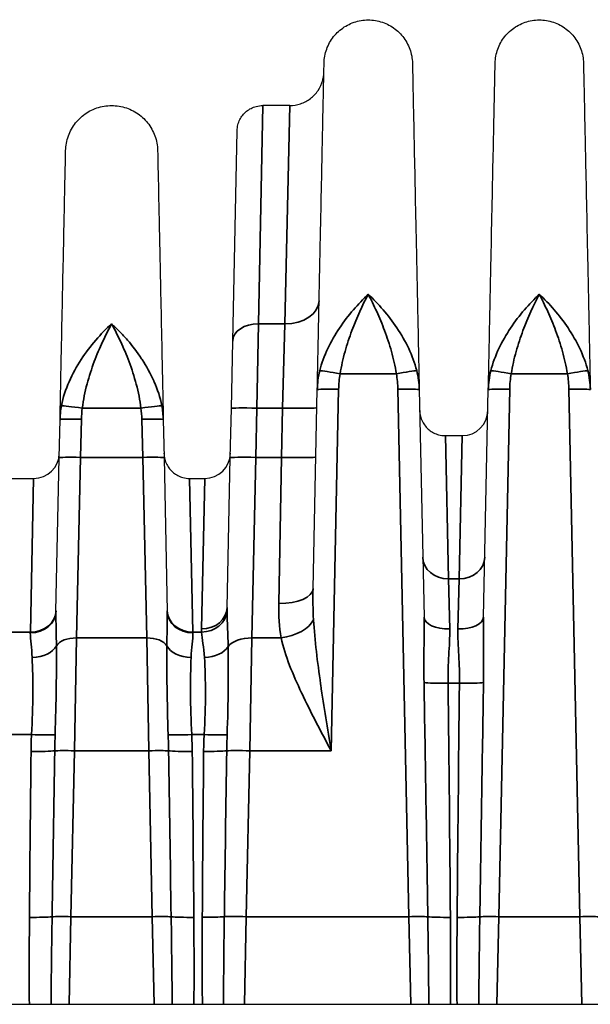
# Model space of a CAD drawing. Header units: millimetres. Extents: x 399 to 6233, y -1870 to 1602.
# Tile 618 of 656: x 5385 to 5398, y 665 to 688. Entities that reach past the tile are written whole.
import ezdxf

# ---------------------------------------------------------------- set-up
doc = ezdxf.new("R2010")
doc.units = ezdxf.units.MM
doc.layers.add('可見 (ISO)', color=7, linetype='Continuous', lineweight=25)
doc.layers.add('窄部可見 (ISO)', color=7, linetype='Continuous', lineweight=35)

msp = doc.modelspace()

# ---------------------------------------------------------------- linework, layer by layer
at = {"layer": '可見 (ISO)'}
for p, q in [((5391.299, 686.322), (5390.67, 686.322)), ((5389.968, 680.819), (5390.07, 685.734)), ((5389.935, 679.243), (5389.968, 680.819)), ((5391.846, 675.039), (5391.944, 679.685)), ((5394.329, 679.685), (5394.44, 674.367)), ((5395.832, 674.367), (5395.944, 679.685)), ((5389.91, 678.092), (5389.935, 679.243)), ((5385.91, 678.093), (5385.929, 678.985)), ((5388.343, 678.985), (5388.362, 678.093)), ((5394.939, 678.609), (5395.334, 678.609)), ((5385.835, 674.499), (5385.91, 678.093)), ((5388.362, 678.093), (5388.437, 674.499)), ((5389.837, 674.595), (5389.91, 678.092)), ((5384.66, 677.609), (5385.313, 677.609)), ((5388.96, 677.609), (5389.313, 677.609)), ((5330.636, 665.322), (5435.136, 665.322))]:
    msp.add_line(p, q, dxfattribs=at)
for centre in [(5395.334, 679.209), (5385.313, 678.209), (5389.313, 678.209)]:
    msp.add_arc(centre, 0.6, 270, 358.8, dxfattribs=at)
for points, knots in [([(5392.103, 687.311), (5392.106, 687.422), (5392.127, 687.534), (5392.202, 687.744), (5392.258, 687.844), (5392.397, 688.019), (5392.482, 688.096), (5392.67, 688.218), (5392.776, 688.263), (5392.993, 688.318), (5393.107, 688.328), (5393.331, 688.31), (5393.442, 688.282), (5393.648, 688.193), (5393.744, 688.131), (5393.911, 687.982), (5393.982, 687.892), (5394.092, 687.697), (5394.131, 687.589), (5394.162, 687.423), (5394.168, 687.367), (5394.169, 687.311)], [0, 0, 0, 0, 0.0333171, 0.0333171, 0.0669022, 0.0669022, 0.1004777, 0.1004777, 0.1340536, 0.1340536, 0.1676294, 0.1676294, 0.2012052, 0.2012052, 0.234781, 0.234781, 0.2683568, 0.2683568, 0.3019326, 0.3019326, 0.3188115, 0.3188115, 0.3188115, 0.3188115]), ([(5396.103, 687.311), (5396.106, 687.422), (5396.127, 687.534), (5396.202, 687.744), (5396.258, 687.844), (5396.397, 688.019), (5396.482, 688.096), (5396.67, 688.218), (5396.776, 688.263), (5396.993, 688.318), (5397.107, 688.328), (5397.331, 688.31), (5397.442, 688.282), (5397.648, 688.193), (5397.744, 688.131), (5397.911, 687.982), (5397.982, 687.892), (5398.092, 687.697), (5398.131, 687.589), (5398.162, 687.423), (5398.168, 687.367), (5398.169, 687.311)], [0, 0, 0, 0, 0.033317, 0.033317, 0.0669022, 0.0669022, 0.1004777, 0.1004777, 0.1340535, 0.1340535, 0.1676293, 0.1676293, 0.2012051, 0.2012051, 0.2347809, 0.2347809, 0.2683567, 0.2683567, 0.3019325, 0.3019325, 0.3188115, 0.3188115, 0.3188115, 0.3188115]), ([(5391.944, 679.685), (5391.955, 680.2), (5391.965, 680.698), (5391.975, 681.162), (5391.976, 681.238), (5391.978, 681.313), (5391.979, 681.389), (5391.991, 681.925), (5392.001, 682.429), (5392.011, 682.897), (5392.021, 683.364), (5392.03, 683.798), (5392.038, 684.198), (5392.047, 684.598), (5392.054, 684.966), (5392.061, 685.295), (5392.064, 685.434), (5392.067, 685.566), (5392.07, 685.692), (5392.073, 685.862), (5392.076, 686.02), (5392.079, 686.164), (5392.085, 686.414), (5392.089, 686.626), (5392.093, 686.797), (5392.1, 687.139), (5392.103, 687.311), (5392.103, 687.311)], [0.026741, 0.026741, 0.026741, 0.026741, 0.0775937, 0.0775937, 0.0775937, 0.0858987, 0.0858987, 0.0858987, 0.1450564, 0.1450564, 0.1450564, 0.2042141, 0.2042141, 0.2042141, 0.2633718, 0.2633718, 0.2633718, 0.2884178, 0.2884178, 0.2884178, 0.3225295, 0.3225295, 0.3225295, 0.3816871, 0.3816871, 0.3816871, 0.5, 0.5, 0.5, 0.5]), ([(5394.169, 687.311), (5394.169, 687.311), (5394.172, 687.139), (5394.18, 686.797), (5394.185, 686.527), (5394.193, 686.158), (5394.203, 685.692), (5394.205, 685.566), (5394.208, 685.434), (5394.211, 685.295), (5394.218, 684.966), (5394.226, 684.598), (5394.234, 684.198), (5394.242, 683.798), (5394.252, 683.365), (5394.261, 682.897), (5394.271, 682.429), (5394.282, 681.925), (5394.293, 681.389), (5394.295, 681.313), (5394.296, 681.238), (5394.298, 681.162), (5394.307, 680.698), (5394.318, 680.201), (5394.329, 679.685)], [0.500008, 0.500008, 0.500008, 0.500008, 0.6183179, 0.6183179, 0.6183179, 0.7115978, 0.7115978, 0.7115978, 0.7366333, 0.7366333, 0.7366333, 0.795791, 0.795791, 0.795791, 0.8549487, 0.8549487, 0.8549487, 0.9141064, 0.9141064, 0.9141064, 0.9224137, 0.9224137, 0.9224137, 0.9732641, 0.9732641, 0.9732641, 0.9732641]), ([(5395.944, 679.685), (5395.955, 680.201), (5395.965, 680.697), (5395.975, 681.162), (5395.976, 681.238), (5395.978, 681.313), (5395.979, 681.389), (5395.991, 681.925), (5396.001, 682.429), (5396.011, 682.897), (5396.021, 683.364), (5396.03, 683.798), (5396.038, 684.198), (5396.047, 684.598), (5396.054, 684.966), (5396.061, 685.295), (5396.064, 685.434), (5396.067, 685.566), (5396.07, 685.692), (5396.073, 685.862), (5396.076, 686.02), (5396.079, 686.164), (5396.085, 686.414), (5396.089, 686.626), (5396.093, 686.797), (5396.1, 687.139), (5396.103, 687.311), (5396.103, 687.311)], [0.0267397, 0.0267397, 0.0267397, 0.0267397, 0.0775919, 0.0775919, 0.0775919, 0.0858976, 0.0858976, 0.0858976, 0.1450554, 0.1450554, 0.1450554, 0.2042133, 0.2042133, 0.2042133, 0.2633711, 0.2633711, 0.2633711, 0.2884173, 0.2884173, 0.2884173, 0.322529, 0.322529, 0.322529, 0.3816868, 0.3816868, 0.3816868, 0.5, 0.5, 0.5, 0.5]), ([(5398.169, 687.311), (5398.169, 687.311), (5398.172, 687.139), (5398.18, 686.797), (5398.185, 686.527), (5398.193, 686.158), (5398.203, 685.692), (5398.205, 685.566), (5398.208, 685.434), (5398.211, 685.295), (5398.218, 684.966), (5398.226, 684.598), (5398.234, 684.198), (5398.242, 683.798), (5398.252, 683.365), (5398.261, 682.897), (5398.271, 682.429), (5398.282, 681.925), (5398.293, 681.389), (5398.295, 681.314), (5398.296, 681.238), (5398.298, 681.162), (5398.307, 680.697), (5398.318, 680.201), (5398.329, 679.685)], [0.5000079, 0.5000079, 0.5000079, 0.5000079, 0.6183182, 0.6183182, 0.6183182, 0.7115983, 0.7115983, 0.7115983, 0.7366339, 0.7366339, 0.7366339, 0.7957918, 0.7957918, 0.7957918, 0.8549496, 0.8549496, 0.8549496, 0.9141075, 0.9141075, 0.9141075, 0.9224155, 0.9224155, 0.9224155, 0.9732653, 0.9732653, 0.9732653, 0.9732653]), ([(5391.299, 686.322), (5391.386, 686.322), (5391.473, 686.336), (5391.637, 686.391), (5391.715, 686.433), (5391.853, 686.538), (5391.914, 686.603), (5392.011, 686.747), (5392.048, 686.828), (5392.08, 686.943), (5392.086, 686.974), (5392.096, 687.039), (5392.098, 687.072), (5392.099, 687.105)], [0, 0, 0, 0, 0.0258626, 0.0258626, 0.051872, 0.051872, 0.0778761, 0.0778761, 0.1038804, 0.1038804, 0.1136224, 0.1136224, 0.1235142, 0.1235142, 0.1235142, 0.1235142]), ([(5386.061, 685.269), (5386.063, 685.384), (5386.085, 685.501), (5386.163, 685.72), (5386.222, 685.824), (5386.367, 686.007), (5386.455, 686.087), (5386.651, 686.213), (5386.761, 686.261), (5386.987, 686.318), (5387.106, 686.328), (5387.339, 686.309), (5387.455, 686.28), (5387.669, 686.188), (5387.77, 686.123), (5387.943, 685.967), (5388.017, 685.874), (5388.131, 685.671), (5388.172, 685.558), (5388.204, 685.386), (5388.21, 685.327), (5388.212, 685.269)], [0, 0, 0, 0, 0.0347036, 0.0347036, 0.0696796, 0.0696796, 0.1046457, 0.1046457, 0.1396121, 0.1396121, 0.1745785, 0.1745785, 0.2095449, 0.2095449, 0.2445113, 0.2445113, 0.2794777, 0.2794777, 0.3144442, 0.3144442, 0.3320164, 0.3320164, 0.3320164, 0.3320164]), ([(5390.07, 685.734), (5390.071, 685.758), (5390.073, 685.781), (5390.079, 685.826), (5390.083, 685.848), (5390.1, 685.913), (5390.115, 685.954), (5390.154, 686.03), (5390.177, 686.066), (5390.229, 686.131), (5390.259, 686.161), (5390.324, 686.214), (5390.36, 686.237), (5390.434, 686.275), (5390.474, 686.29), (5390.565, 686.315), (5390.618, 686.322), (5390.67, 686.322)], [0, 0, 0, 0, 0.00692113, 0.00692113, 0.01375081, 0.01375081, 0.02679823, 0.02679823, 0.0393646, 0.0393646, 0.05193098, 0.05193098, 0.06449736, 0.06449736, 0.07706374, 0.07706374, 0.09281867, 0.09281867, 0.09281867, 0.09281867]), ([(5385.929, 678.985), (5385.94, 679.49), (5385.95, 679.977), (5385.959, 680.42), (5385.968, 680.847), (5385.977, 681.256), (5385.985, 681.636), (5385.993, 682.023), (5386, 682.382), (5386.007, 682.714), (5386.014, 683.046), (5386.021, 683.353), (5386.026, 683.623), (5386.029, 683.756), (5386.032, 683.882), (5386.034, 683.999), (5386.037, 684.119), (5386.039, 684.23), (5386.041, 684.333), (5386.045, 684.538), (5386.049, 684.71), (5386.052, 684.85), (5386.058, 685.129), (5386.061, 685.269), (5386.061, 685.269)], [0.0294093, 0.0294093, 0.0294093, 0.0294093, 0.089244, 0.089244, 0.089244, 0.1470574, 0.1470574, 0.1470574, 0.2058814, 0.2058814, 0.2058814, 0.2647055, 0.2647055, 0.2647055, 0.2938656, 0.2938656, 0.2938656, 0.3235296, 0.3235296, 0.3235296, 0.3823536, 0.3823536, 0.3823536, 0.5, 0.5, 0.5, 0.5]), ([(5388.212, 685.269), (5388.212, 685.269), (5388.215, 685.129), (5388.22, 684.85), (5388.225, 684.64), (5388.231, 684.356), (5388.238, 683.999), (5388.241, 683.882), (5388.243, 683.756), (5388.246, 683.623), (5388.252, 683.353), (5388.258, 683.046), (5388.265, 682.714), (5388.272, 682.382), (5388.28, 682.023), (5388.288, 681.636), (5388.296, 681.256), (5388.304, 680.847), (5388.313, 680.42), (5388.323, 679.977), (5388.333, 679.49), (5388.343, 678.985)], [0.5000084, 0.5000084, 0.5000084, 0.5000084, 0.6176498, 0.6176498, 0.6176498, 0.7061501, 0.7061501, 0.7061501, 0.735298, 0.735298, 0.735298, 0.794122, 0.794122, 0.794122, 0.8529461, 0.8529461, 0.8529461, 0.9107639, 0.9107639, 0.9107639, 0.9705942, 0.9705942, 0.9705942, 0.9705942]), ([(5394.339, 679.196), (5394.339, 679.173), (5394.341, 679.15), (5394.347, 679.105), (5394.352, 679.082), (5394.368, 679.018), (5394.384, 678.977), (5394.422, 678.901), (5394.445, 678.865), (5394.498, 678.8), (5394.528, 678.77), (5394.593, 678.717), (5394.628, 678.694), (5394.703, 678.656), (5394.742, 678.64), (5394.833, 678.616), (5394.886, 678.609), (5394.939, 678.609)], [0, 0, 0, 0, 0.00692113, 0.00692113, 0.01375081, 0.01375081, 0.02679823, 0.02679823, 0.0393646, 0.0393646, 0.05193098, 0.05193098, 0.06449736, 0.06449736, 0.07706374, 0.07706374, 0.09281981, 0.09281981, 0.09281981, 0.09281981]), ([(5388.36, 678.196), (5388.36, 678.173), (5388.362, 678.15), (5388.368, 678.105), (5388.373, 678.082), (5388.389, 678.018), (5388.405, 677.977), (5388.443, 677.901), (5388.466, 677.865), (5388.519, 677.8), (5388.549, 677.77), (5388.613, 677.717), (5388.649, 677.694), (5388.724, 677.656), (5388.763, 677.64), (5388.854, 677.616), (5388.907, 677.609), (5388.96, 677.609)], [0, 0, 0, 0, 0.00692113, 0.00692113, 0.01375081, 0.01375081, 0.02679823, 0.02679823, 0.0393646, 0.0393646, 0.05193098, 0.05193098, 0.06449736, 0.06449736, 0.07706374, 0.07706374, 0.09281981, 0.09281981, 0.09281981, 0.09281981])]:
    msp.add_open_spline(points, degree=3, knots=knots, dxfattribs=at)
at = {"layer": '窄部可見 (ISO)'}
for p, q in [((5390.67, 686.322), (5390.567, 681.221)), ((5391.187, 681.221), (5391.299, 686.322)), ((5390.567, 681.221), (5390.534, 679.252)), ((5390.567, 681.221), (5391.187, 681.221)), ((5391.187, 681.221), (5391.135, 679.252)), ((5393.793, 680.054), (5392.48, 680.054)), ((5397.793, 680.054), (5396.48, 680.054)), ((5392.444, 679.691), (5392.267, 671.246)), ((5394.087, 667.369), (5393.829, 679.691)), ((5396.444, 679.691), (5396.186, 667.369)), ((5398.087, 667.369), (5397.829, 679.691)), ((5387.822, 679.252), (5386.45, 679.252)), ((5390.534, 679.252), (5390.51, 678.1)), ((5391.135, 679.252), (5390.534, 679.252)), ((5391.111, 678.1), (5391.135, 679.252)), ((5386.429, 678.991), (5386.41, 678.1)), ((5387.862, 678.1), (5387.843, 678.991)), ((5394.939, 678.609), (5395.01, 675.261)), ((5395.334, 678.609), (5395.262, 675.261)), ((5386.41, 678.1), (5386.316, 673.882)), ((5386.41, 678.1), (5387.862, 678.1)), ((5387.956, 673.882), (5387.862, 678.1)), ((5390.51, 678.1), (5390.415, 673.882)), ((5390.51, 678.1), (5391.111, 678.1)), ((5391.047, 674.686), (5391.111, 678.1)), ((5385.313, 677.609), (5385.236, 674.018)), ((5388.96, 677.609), (5389.037, 674.018)), ((5389.313, 677.609), (5389.237, 674.092)), ((5395.01, 675.261), (5395.262, 675.261)), ((5395.04, 674.091), (5395.01, 675.261)), ((5395.262, 675.261), (5395.232, 674.091)), ((5384.737, 674.018), (5385.236, 674.018)), ((5385.236, 674.018), (5385.235, 674.001)), ((5386.267, 671.246), (5386.316, 673.882)), ((5387.956, 673.882), (5386.316, 673.882)), ((5387.956, 673.882), (5388.006, 671.246)), ((5389.037, 674.018), (5389.238, 674.018)), ((5389.037, 674.001), (5389.037, 674.018)), ((5390.367, 671.246), (5390.415, 673.882)), ((5391.097, 673.882), (5390.415, 673.882)), ((5385.845, 673.418), (5385.845, 673.418)), ((5388.427, 673.418), (5388.427, 673.418)), ((5389.864, 673.418), (5389.864, 673.418)), ((5391.932, 673.489), (5391.932, 673.489)), ((5392.006, 672.876), (5392.006, 672.876)), ((5395.27, 672.824), (5395.002, 672.824)), ((5385.263, 671.625), (5384.71, 671.625)), ((5385.813, 671.584), (5385.813, 671.584)), ((5388.459, 671.584), (5388.459, 671.584)), ((5389.299, 671.625), (5389.01, 671.625)), ((5389.835, 671.584), (5389.835, 671.584)), ((5386.267, 671.246), (5386.186, 667.369)), ((5388.006, 671.246), (5386.267, 671.246)), ((5388.087, 667.369), (5388.006, 671.246)), ((5390.367, 671.246), (5390.285, 667.369)), ((5392.267, 671.246), (5390.367, 671.246)), ((5386.143, 665.322), (5386.186, 667.369)), ((5386.186, 667.369), (5388.087, 667.369)), ((5388.087, 667.369), (5388.13, 665.322)), ((5390.243, 665.322), (5390.285, 667.369)), ((5390.285, 667.369), (5394.087, 667.369)), ((5394.087, 667.369), (5394.13, 665.322)), ((5396.143, 665.322), (5396.186, 667.369)), ((5396.186, 667.369), (5398.087, 667.369)), ((5398.087, 667.369), (5398.13, 665.322))]:
    msp.add_line(p, q, dxfattribs=at)
for centre, major_axis, ratio, start_param, end_param in [((5391.187, 681.774), (0.8, -0.017), 0.69138, 4.72687, 6.283185), ((5390.567, 680.806), (-0.6, 0.013), 0.69138, 4.72687, 6.283185), ((5392.48, 680.036), (-0.492, 0.09), 0.034327, 4.71869, 6.047452), ((5393.793, 680.036), (0.492, 0.09), 0.034327, 0.235733, 1.564495), ((5396.48, 680.036), (-0.492, 0.09), 0.034327, 4.718689, 6.047495), ((5397.793, 680.036), (0.492, 0.09), 0.034327, 0.235691, 1.564496), ((5386.45, 679.234), (-0.495, 0.072), 0.034539, 4.717398, 6.113427), ((5387.822, 679.234), (0.495, 0.072), 0.034539, 0.169758, 1.565787), ((5390.534, 679.231), (-0.6, 0.013), 0.034892, 4.71312, 6.283185), ((5391.135, 679.28), (0.8, -0.017), 0.034892, 4.71312, 6.283185), ((5386.41, 678.083), (-0.5, 0.01), 0.034892, 4.71312, 6.283185), ((5387.862, 678.083), (0.5, 0.01), 0.034892, 0, 1.570065), ((5390.51, 678.079), (-0.6, 0.013), 0.034892, 4.71312, 6.283185), ((5391.111, 678.128), (0.8, -0.017), 0.034892, 4.71312, 6.283185), ((5395.01, 675.784), (-0.6, -0.013), 0.871195, 0, 1.552549), ((5395.262, 675.784), (0.6, -0.013), 0.871195, 4.730636, 6.283185), ((5391.047, 675.056), (0.8, -0.017), 0.461544, 4.722057, 6.283185), ((5389.237, 674.608), (0.6, -0.013), 0.859283, 4.730386, 6.283185), ((5385.235, 674.512), (0.6, -0.013), 0.850862, 4.73021, 6.283185), ((5385.236, 674.532), (0.6, -0.013), 0.856313, 4.730324, 6.283185), ((5389.037, 674.532), (-0.6, -0.013), 0.856313, 0, 1.552861), ((5389.037, 674.512), (-0.6, -0.013), 0.850862, 0, 1.552975), ((5389.238, 674.532), (0.599, 0.028), 0.856112, 4.672228, 6.168877), ((5391.097, 674.332), (0.786, 0.15), 0.555227, 4.606487, 5.897702), ((5395.04, 674.38), (-0.6, -0.013), 0.481235, 0, 1.560716), ((5395.232, 674.38), (0.6, -0.013), 0.481235, 4.722469, 6.283185), ((5386.316, 673.601), (-0.5, 0.01), 0.56206, 4.724162, 5.958793), ((5387.956, 673.601), (0.5, 0.01), 0.56206, 0.324392, 1.559023), ((5390.415, 673.545), (-0.6, 0.013), 0.56206, 4.724162, 5.89911), ((5385.278, 673.82), (0.6, 0.02), 0.658485, 4.690186, 5.92531), ((5388.994, 673.82), (-0.6, 0.02), 0.658485, 0.357875, 1.592999), ((5389.308, 673.821), (0.599, 0.027), 0.65857, 4.682756, 5.858717), ((5393.634, 688.978), (0.964, -45.999), 0.010868, 1.081508, 1.212085), ((5395.002, 672.859), (-0.6, -0.007), 0.058754, 0.357898, 1.570091), ((5394.281, 680.191), (-0.533, 32.384), 0.019013, 4.304483, 4.482558), ((5395.991, 680.191), (0.533, 32.384), 0.019013, 1.800628, 1.978702), ((5395.27, 672.859), (0.6, -0.007), 0.058754, 4.713094, 5.925287), ((5396.639, 688.978), (-0.964, -45.999), 0.010868, 5.0711, 5.201678), ((5396.93, 671.103), (-11.679, 0), 0.998272, 6.23842, 6.27237), ((5385.263, 671.66), (-0.599, 0.027), 0.058699, 1.573438, 2.74251), ((5388.817, 670.834), (0.015, -8.387), 0.359374, 4.617716, 4.662757), ((5389.01, 671.66), (0.599, 0.027), 0.058699, 3.540675, 4.709747), ((5385.456, 670.834), (0.015, 8.387), 0.359374, 4.762021, 4.807062), ((5377.342, 671.103), (11.679, 0), 0.998272, 0.010815, 0.044766), ((5399.357, 671.138), (-10.07, 0), 0.998272, 6.234735, 6.273976), ((5389.299, 671.66), (0.599, -0.029), 0.058689, 4.715248, 5.8287), ((5393.998, 670.822), (0.098, -8.678), 0.48068, 4.615075, 4.658173), ((5385.993, 679.91), (0.529, 32.381), 0.019208, 1.842505, 1.969301), ((5385.252, 671.265), (-0.6, 0.007), 0.058755, 1.571441, 2.746354), ((8513.666, 620.006), (-3128.226, -18.641), 0.998953, 6.260823, 6.262063), ((5386.267, 671.229), (-0.5, 0.01), 0.034892, 4.71312, 5.888413), ((5388.006, 671.229), (0.5, 0.01), 0.034892, 0.394772, 1.570065), ((2260.606, 620.006), (3128.226, -18.641), 0.998953, 0.021122, 0.022363), ((5389.021, 671.265), (0.6, 0.007), 0.058755, 3.536831, 4.711744), ((5388.28, 679.91), (-0.529, 32.381), 0.019208, 4.313885, 4.44068), ((5390.131, 682.461), (0.566, 35.382), 0.019792, 1.894088, 2.012194), ((5389.287, 671.266), (0.6, -0.006), 0.058756, 4.712939, 5.831699), ((8249.757, 627.993), (-2860.217, -15.262), 0.998902, 6.262704, 6.264061), ((5390.367, 671.225), (0.6, -0.013), 0.034892, 1.571527, 2.690649), ((5385.215, 667.389), (-0.6, 0.005), 0.058756, 1.57128, 2.65294), ((5386.186, 667.351), (-0.5, 0.01), 0.034892, 4.71312, 5.795128), ((5388.087, 667.351), (0.5, 0.01), 0.034892, 0.488057, 1.570065), ((5389.058, 667.389), (0.6, 0.005), 0.058756, 3.630245, 4.711905), ((5389.256, 667.391), (0.6, -0.004), 0.058757, 4.712779, 5.743713), ((5390.285, 667.348), (0.6, -0.013), 0.034892, 1.571527, 2.60279), ((5394.087, 667.351), (0.5, 0.01), 0.034892, 0.488057, 1.570065), ((5395.058, 667.389), (-0.6, -0.005), 0.058756, 0.488652, 1.570312), ((5395.215, 667.389), (-0.6, 0.005), 0.058756, 1.57128, 2.65294), ((5396.186, 667.351), (0.5, -0.01), 0.034892, 1.571527, 2.653535), ((5398.087, 667.351), (0.5, 0.01), 0.034892, 0.488057, 1.570065)]:
    msp.add_ellipse(centre, major_axis=major_axis, ratio=ratio, start_param=start_param, end_param=end_param, dxfattribs=at)
for points, knots in [([(5392.002, 680.128), (5392.046, 680.304), (5392.112, 680.477), (5392.19, 680.643), (5392.269, 680.809), (5392.363, 680.971), (5392.464, 681.122), (5392.666, 681.424), (5392.901, 681.693), (5393.136, 681.911)], [0, 0, 0, 0, 0.000558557, 0.000558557, 0.000558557, 0.001117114, 0.001117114, 0.001117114, 0.002234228, 0.002234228, 0.002234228, 0.002234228]), ([(5393.136, 681.911), (5393.003, 681.659), (5392.871, 681.375), (5392.696, 680.906), (5392.641, 680.741), (5392.546, 680.405), (5392.507, 680.232), (5392.48, 680.054)], [-0.000011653, -0.000011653, -0.000011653, -0.000011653, 0.001067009, 0.001067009, 0.00160634, 0.00160634, 0.002145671, 0.002145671, 0.002145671, 0.002145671]), ([(5393.136, 681.911), (5393.371, 681.693), (5393.604, 681.428), (5393.808, 681.124), (5394.011, 680.819), (5394.182, 680.481), (5394.27, 680.128)], [-0.000011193, -0.000011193, -0.000011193, -0.000011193, 0.001104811, 0.001104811, 0.001104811, 0.002220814, 0.002220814, 0.002220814, 0.002220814]), ([(5393.793, 680.054), (5393.766, 680.232), (5393.726, 680.405), (5393.679, 680.573), (5393.632, 680.741), (5393.577, 680.906), (5393.518, 681.062), (5393.46, 681.219), (5393.398, 681.367), (5393.334, 681.509), (5393.269, 681.65), (5393.202, 681.786), (5393.136, 681.911)], [0, 0, 0, 0, 0.000534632, 0.000534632, 0.000534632, 0.001069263, 0.001069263, 0.001069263, 0.001603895, 0.001603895, 0.001603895, 0.002138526, 0.002138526, 0.002138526, 0.002138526]), ([(5396.002, 680.128), (5396.046, 680.304), (5396.112, 680.477), (5396.19, 680.643), (5396.269, 680.809), (5396.363, 680.971), (5396.464, 681.122), (5396.666, 681.424), (5396.901, 681.693), (5397.136, 681.911)], [0, 0, 0, 0, 0.000558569, 0.000558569, 0.000558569, 0.001117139, 0.001117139, 0.001117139, 0.002234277, 0.002234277, 0.002234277, 0.002234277]), ([(5397.136, 681.911), (5397.003, 681.659), (5396.871, 681.375), (5396.696, 680.906), (5396.641, 680.741), (5396.546, 680.405), (5396.507, 680.232), (5396.48, 680.054)], [-0.000011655, -0.000011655, -0.000011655, -0.000011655, 0.001067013, 0.001067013, 0.001606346, 0.001606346, 0.00214568, 0.00214568, 0.00214568, 0.00214568]), ([(5397.136, 681.911), (5397.371, 681.693), (5397.604, 681.428), (5397.808, 681.124), (5398.011, 680.819), (5398.182, 680.481), (5398.27, 680.128)], [-0.000011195, -0.000011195, -0.000011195, -0.000011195, 0.001104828, 0.001104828, 0.001104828, 0.002220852, 0.002220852, 0.002220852, 0.002220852]), ([(5397.793, 680.054), (5397.766, 680.232), (5397.726, 680.405), (5397.679, 680.573), (5397.632, 680.741), (5397.577, 680.906), (5397.518, 681.062), (5397.46, 681.219), (5397.398, 681.367), (5397.333, 681.509), (5397.269, 681.65), (5397.202, 681.786), (5397.136, 681.911)], [0, 0, 0, 0, 0.000534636, 0.000534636, 0.000534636, 0.001069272, 0.001069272, 0.001069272, 0.001603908, 0.001603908, 0.001603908, 0.002138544, 0.002138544, 0.002138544, 0.002138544]), ([(5385.963, 679.308), (5386.036, 679.69), (5386.213, 680.062), (5386.424, 680.387), (5386.635, 680.711), (5386.886, 680.997), (5387.136, 681.221)], [0, 0, 0, 0, 0.00119489, 0.00119489, 0.00119489, 0.002389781, 0.002389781, 0.002389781, 0.002389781]), ([(5387.136, 681.221), (5387.065, 681.092), (5386.993, 680.952), (5386.924, 680.803), (5386.856, 680.656), (5386.791, 680.501), (5386.73, 680.338), (5386.668, 680.173), (5386.61, 679.997), (5386.562, 679.816), (5386.513, 679.633), (5386.474, 679.446), (5386.45, 679.252)], [-0.000011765, -0.000011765, -0.000011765, -0.000011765, 0.000565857, 0.000565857, 0.000565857, 0.001135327, 0.001135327, 0.001135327, 0.001714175, 0.001714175, 0.001714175, 0.002298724, 0.002298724, 0.002298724, 0.002298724]), ([(5387.136, 681.221), (5387.199, 681.165), (5387.261, 681.106), (5387.323, 681.042), (5387.385, 680.979), (5387.447, 680.912), (5387.507, 680.843), (5387.623, 680.708), (5387.733, 680.562), (5387.837, 680.404), (5387.84, 680.399), (5387.844, 680.394), (5387.847, 680.388), (5387.95, 680.23), (5388.045, 680.06), (5388.122, 679.886), (5388.125, 679.88), (5388.128, 679.874), (5388.131, 679.868), (5388.21, 679.687), (5388.273, 679.499), (5388.309, 679.308)], [-0.000011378, -0.000011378, -0.000011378, -0.000011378, 0.000287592, 0.000287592, 0.000287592, 0.000586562, 0.000586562, 0.000586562, 0.001165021, 0.001165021, 0.001165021, 0.001184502, 0.001184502, 0.001184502, 0.001762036, 0.001762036, 0.001762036, 0.001782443, 0.001782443, 0.001782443, 0.002380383, 0.002380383, 0.002380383, 0.002380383]), ([(5387.822, 679.252), (5387.799, 679.443), (5387.76, 679.629), (5387.712, 679.809), (5387.664, 679.99), (5387.607, 680.166), (5387.545, 680.332), (5387.484, 680.497), (5387.417, 680.654), (5387.348, 680.803), (5387.279, 680.952), (5387.207, 681.093), (5387.136, 681.221)], [0, 0, 0, 0, 0.000572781, 0.000572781, 0.000572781, 0.001145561, 0.001145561, 0.001145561, 0.001718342, 0.001718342, 0.001718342, 0.002291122, 0.002291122, 0.002291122, 0.002291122]), ([(5391.944, 679.685), (5391.944, 679.689), (5391.998, 679.692), (5392.09, 679.693), (5392.183, 679.695), (5392.313, 679.694), (5392.444, 679.691)], [0, 0, 0, 0, 0.5, 0.5, 0.5, 1, 1, 1, 1]), ([(5393.829, 679.691), (5393.96, 679.694), (5394.09, 679.695), (5394.182, 679.693), (5394.275, 679.692), (5394.329, 679.689), (5394.329, 679.685)], [0, 0, 0, 0, 0.5, 0.5, 0.5, 1, 1, 1, 1]), ([(5395.944, 679.685), (5395.944, 679.689), (5395.998, 679.692), (5396.09, 679.694), (5396.183, 679.695), (5396.313, 679.694), (5396.444, 679.691)], [0, 0, 0, 0, 0.5, 0.5, 0.5, 1, 1, 1, 1]), ([(5397.829, 679.691), (5397.96, 679.694), (5398.09, 679.695), (5398.182, 679.694), (5398.275, 679.692), (5398.329, 679.689), (5398.329, 679.685)], [0, 0, 0, 0, 0.5, 0.5, 0.5, 1, 1, 1, 1]), ([(5385.929, 678.985), (5385.929, 678.99), (5385.929, 678.996), (5385.93, 679.003), (5385.93, 679.009), (5385.93, 679.016), (5385.93, 679.023), (5385.931, 679.036), (5385.932, 679.05), (5385.932, 679.064), (5385.934, 679.091), (5385.936, 679.118), (5385.939, 679.145), (5385.945, 679.199), (5385.953, 679.254), (5385.963, 679.308)], [-0.00000006, -0.00000006, -0.00000006, -0.00000006, 0.0000185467, 0.0000185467, 0.0000185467, 0.0000394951, 0.0000394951, 0.0000394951, 0.0000814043, 0.0000814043, 0.0000814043, 0.0001653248, 0.0001653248, 0.0001653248, 0.0003340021, 0.0003340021, 0.0003340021, 0.0003340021]), ([(5386.429, 678.991), (5386.298, 678.994), (5386.168, 678.995), (5386.076, 678.994), (5385.983, 678.993), (5385.929, 678.989), (5385.929, 678.985)], [0, 0, 0, 0, 0.5, 0.5, 0.5, 1, 1, 1, 1]), ([(5387.843, 678.991), (5387.974, 678.994), (5388.104, 678.995), (5388.197, 678.993), (5388.289, 678.992), (5388.343, 678.989), (5388.343, 678.985)], [0, 0, 0, 0, 0.5, 0.5, 0.5, 1, 1, 1, 1]), ([(5385.835, 674.499), (5385.833, 674.376), (5385.835, 674.25), (5385.838, 674.121), (5385.841, 673.983), (5385.844, 673.843), (5385.844, 673.701)], [0.000000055, 0.000000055, 0.000000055, 0.000000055, 0.000500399, 0.000500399, 0.000500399, 0.001035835, 0.001035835, 0.001035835, 0.001035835]), ([(5388.428, 673.701), (5388.428, 673.843), (5388.431, 673.983), (5388.434, 674.121), (5388.437, 674.25), (5388.44, 674.376), (5388.437, 674.499)], [0, 0, 0, 0, 0.000535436, 0.000535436, 0.000535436, 0.00103578, 0.00103578, 0.00103578, 0.00103578]), ([(5391.856, 674.307), (5391.871, 674.064), (5391.895, 673.815), (5391.923, 673.569), (5391.952, 673.316), (5391.985, 673.065), (5392.022, 672.81), (5392.023, 672.802), (5392.024, 672.794), (5392.025, 672.786), (5392.099, 672.275), (5392.183, 671.761), (5392.267, 671.246)], [0, 0, 0, 0, 0.000760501, 0.000760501, 0.000760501, 0.00154208, 0.00154208, 0.00154208, 0.001566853, 0.001566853, 0.001566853, 0.003133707, 0.003133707, 0.003133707, 0.003133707]), ([(5394.44, 672.84), (5394.436, 673.098), (5394.437, 673.355), (5394.439, 673.61), (5394.439, 673.616), (5394.439, 673.622), (5394.439, 673.629), (5394.442, 673.877), (5394.445, 674.124), (5394.44, 674.367)], [0, 0, 0, 0, 0.000774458, 0.000774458, 0.000774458, 0.000793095, 0.000793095, 0.000793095, 0.001548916, 0.001548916, 0.001548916, 0.001548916]), ([(5395.832, 674.367), (5395.827, 674.123), (5395.831, 673.874), (5395.833, 673.624), (5395.833, 673.619), (5395.833, 673.614), (5395.833, 673.609), (5395.835, 673.354), (5395.836, 673.098), (5395.832, 672.84)], [0, 0, 0, 0, 0.000759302, 0.000759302, 0.000759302, 0.000774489, 0.000774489, 0.000774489, 0.001548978, 0.001548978, 0.001548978, 0.001548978]), ([(5395.04, 674.091), (5395.045, 673.895), (5395.031, 673.692), (5395.008, 673.267), (5394.999, 673.046), (5395.002, 672.824)], [0, 0, 0, 0, 0.000661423, 0.000661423, 0.001322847, 0.001322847, 0.001322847, 0.001322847]), ([(5395.27, 672.824), (5395.273, 673.047), (5395.264, 673.264), (5395.241, 673.688), (5395.228, 673.896), (5395.232, 674.091)], [0, 0, 0, 0, 0.000661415, 0.000661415, 0.001322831, 0.001322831, 0.001322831, 0.001322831]), ([(5385.278, 673.425), (5385.274, 673.538), (5385.263, 673.642), (5385.253, 673.738), (5385.243, 673.834), (5385.233, 673.922), (5385.235, 674.001)], [0, 0, 0, 0, 0.000446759, 0.000446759, 0.000446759, 0.000893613, 0.000893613, 0.000893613, 0.000893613]), ([(5389.037, 674.001), (5389.039, 673.922), (5389.03, 673.834), (5389.02, 673.738), (5389.01, 673.642), (5388.999, 673.538), (5388.994, 673.425)], [0, 0, 0, 0, 0.000446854, 0.000446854, 0.000446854, 0.000893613, 0.000893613, 0.000893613, 0.000893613]), ([(5392.267, 671.246), (5392.03, 671.697), (5391.791, 672.148), (5391.582, 672.589), (5391.581, 672.592), (5391.58, 672.595), (5391.578, 672.598), (5391.476, 672.815), (5391.381, 673.03), (5391.298, 673.242), (5391.215, 673.458), (5391.143, 673.673), (5391.097, 673.882)], [-0.000014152, -0.000014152, -0.000014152, -0.000014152, 0.001513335, 0.001513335, 0.001513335, 0.00152394, 0.00152394, 0.00152394, 0.002277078, 0.002277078, 0.002277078, 0.003040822, 0.003040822, 0.003040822, 0.003040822]), ([(5385.844, 673.701), (5385.846, 673.4), (5385.845, 673.073), (5385.841, 672.72), (5385.836, 672.367), (5385.827, 672), (5385.815, 671.622)], [0, 0, 0, 0, 0.001125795, 0.001125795, 0.001125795, 0.00225159, 0.00225159, 0.00225159, 0.00225159]), ([(5388.458, 671.622), (5388.446, 671.999), (5388.437, 672.365), (5388.427, 673.071), (5388.427, 673.4), (5388.428, 673.701)], [0, 0, 0, 0, 0.001138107, 0.001138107, 0.002276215, 0.002276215, 0.002276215, 0.002276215]), ([(5389.862, 673.683), (5389.865, 673.389), (5389.866, 673.058), (5389.863, 672.711), (5389.859, 672.363), (5389.85, 671.994), (5389.836, 671.619)], [0.001060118, 0.001060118, 0.001060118, 0.001060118, 0.002188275, 0.002188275, 0.002188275, 0.003316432, 0.003316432, 0.003316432, 0.003316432]), ([(5385.263, 671.625), (5385.281, 671.957), (5385.291, 672.28), (5385.293, 672.588), (5385.295, 672.895), (5385.288, 673.174), (5385.278, 673.425)], [0, 0, 0, 0, 0.000987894, 0.000987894, 0.000987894, 0.001975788, 0.001975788, 0.001975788, 0.001975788]), ([(5388.994, 673.425), (5388.984, 673.174), (5388.977, 672.892), (5388.979, 672.585), (5388.981, 672.277), (5388.992, 671.957), (5389.01, 671.625)], [0, 0, 0, 0, 0.000987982, 0.000987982, 0.000987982, 0.001975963, 0.001975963, 0.001975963, 0.001975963]), ([(5389.299, 671.625), (5389.318, 671.957), (5389.329, 672.284), (5389.33, 672.892), (5389.322, 673.179), (5389.308, 673.426)], [0, 0, 0, 0, 0.00099613, 0.00099613, 0.001992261, 0.001992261, 0.001992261, 0.001992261]), ([(5385.744, 667.368), (5385.739, 667.036), (5385.735, 666.703), (5385.73, 666.369), (5385.726, 666.02), (5385.723, 665.671), (5385.72, 665.322)], [0, 0, 0, 0, 0.001000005, 0.001000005, 0.001000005, 0.002048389, 0.002048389, 0.002048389, 0.002048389]), ([(5388.553, 665.322), (5388.55, 665.641), (5388.547, 665.96), (5388.543, 666.28), (5388.539, 666.643), (5388.534, 667.006), (5388.528, 667.368)], [0.000041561, 0.000041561, 0.000041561, 0.000041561, 0.001000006, 0.001000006, 0.001000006, 0.00208995, 0.00208995, 0.00208995, 0.00208995]), ([(5389.771, 667.369), (5389.765, 666.97), (5389.761, 666.57), (5389.757, 666.17), (5389.754, 665.888), (5389.752, 665.605), (5389.751, 665.322)], [0, 0, 0, 0, 0.001200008, 0.001200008, 0.001200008, 0.002049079, 0.002049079, 0.002049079, 0.002049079]), ([(5394.553, 665.322), (5394.55, 665.641), (5394.547, 665.96), (5394.543, 666.28), (5394.539, 666.643), (5394.534, 667.006), (5394.528, 667.368)], [0.000041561, 0.000041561, 0.000041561, 0.000041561, 0.001000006, 0.001000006, 0.001000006, 0.00208995, 0.00208995, 0.00208995, 0.00208995]), ([(5395.744, 667.368), (5395.739, 667.036), (5395.735, 666.703), (5395.73, 666.369), (5395.726, 666.02), (5395.723, 665.671), (5395.72, 665.322)], [0, 0, 0, 0, 0.001000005, 0.001000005, 0.001000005, 0.002048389, 0.002048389, 0.002048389, 0.002048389])]:
    msp.add_open_spline(points, degree=3, knots=knots, dxfattribs=at)
for points in [[(5391.944, 679.685), (5391.947, 679.833), (5391.966, 679.982), (5392.002, 680.128)], [(5392.48, 680.054), (5392.458, 679.934), (5392.446, 679.813), (5392.444, 679.691)], [(5393.829, 679.691), (5393.826, 679.813), (5393.815, 679.934), (5393.793, 680.054)], [(5394.27, 680.128), (5394.307, 679.982), (5394.325, 679.833), (5394.329, 679.685)], [(5395.944, 679.685), (5395.947, 679.833), (5395.966, 679.982), (5396.002, 680.128)], [(5396.48, 680.054), (5396.458, 679.934), (5396.446, 679.813), (5396.444, 679.691)], [(5397.829, 679.691), (5397.826, 679.813), (5397.815, 679.934), (5397.793, 680.054)], [(5398.27, 680.128), (5398.307, 679.982), (5398.325, 679.833), (5398.329, 679.685)], [(5386.45, 679.252), (5386.438, 679.165), (5386.431, 679.078), (5386.429, 678.991)], [(5387.843, 678.991), (5387.842, 679.078), (5387.835, 679.165), (5387.822, 679.252)], [(5388.309, 679.308), (5388.33, 679.201), (5388.341, 679.093), (5388.343, 678.985)], [(5391.846, 675.039), (5391.841, 674.793), (5391.842, 674.549), (5391.856, 674.307)], [(5389.837, 674.595), (5389.836, 674.564), (5389.836, 674.532), (5389.836, 674.501)], [(5391.097, 673.882), (5391.052, 674.14), (5391.041, 674.408), (5391.047, 674.686)], [(5389.836, 674.501), (5389.838, 674.243), (5389.859, 673.967), (5389.862, 673.683)], [(5389.238, 674.018), (5389.237, 674.043), (5389.237, 674.067), (5389.237, 674.092)], [(5389.308, 673.426), (5389.296, 673.66), (5389.247, 673.857), (5389.238, 674.018)], [(5385.212, 665.322), (5385.207, 665.999), (5385.209, 666.677), (5385.215, 667.354)], [(5389.058, 667.354), (5389.063, 666.677), (5389.065, 665.999), (5389.06, 665.322)], [(5389.258, 665.322), (5389.252, 666), (5389.252, 666.678), (5389.256, 667.355)], [(5395.058, 667.354), (5395.063, 666.677), (5395.065, 665.999), (5395.06, 665.322)], [(5395.212, 665.322), (5395.207, 665.999), (5395.209, 666.677), (5395.215, 667.354)]]:
    msp.add_open_spline(points, degree=3, dxfattribs=at)

doc.saveas('drawing.dxf')
